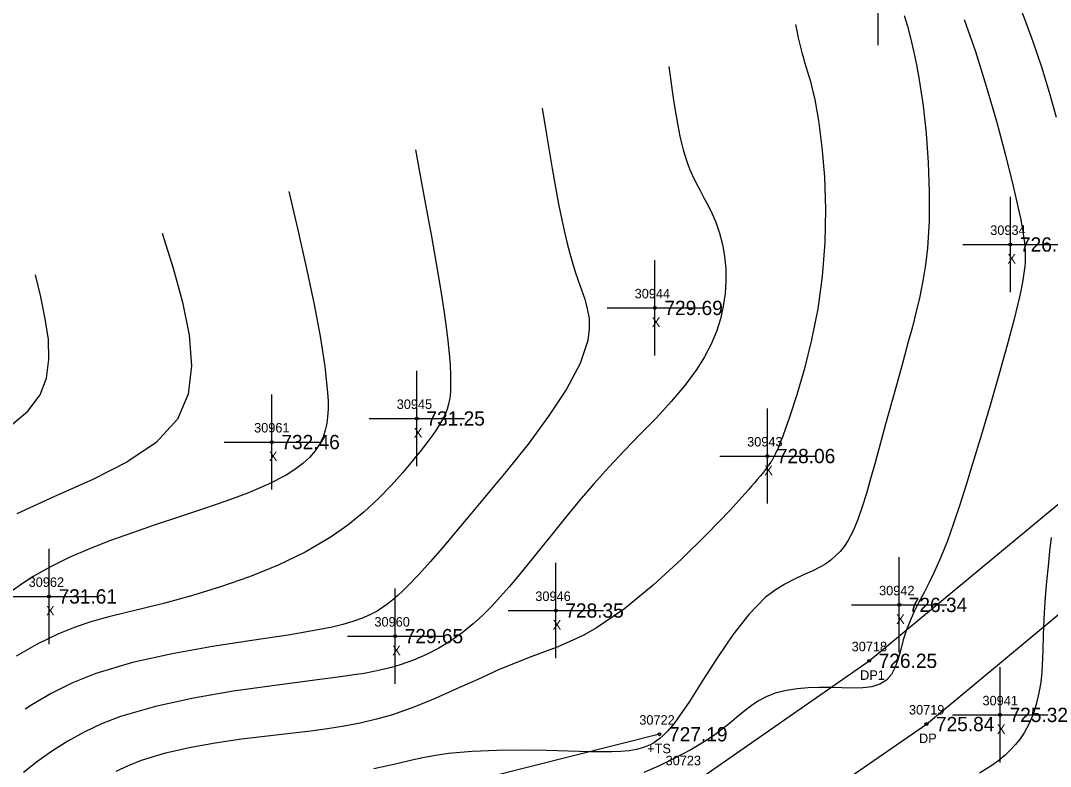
# Model space of a CAD drawing. Extents: x 1376587 to 1378239, y 1000335 to 1003031.
# Drawn here: x 1377267.7 to 1377375.8, y 1002022.7 to 1002101 of the extents above; entities that cross this region are included whole.
import ezdxf

# ---------------------------------------------------------------- set-up
doc = ezdxf.new("R2010")
doc.units = 0
for name, color, linetype in [('RD_DTM_BkLn2', 7, 'Continuous'), ('RD_DTM_BkLn_txCode', 7, 'Continuous'), ('RD_DTM_Major1', 7, 'Continuous'), ('RD_DTM_Minor1', 7, 'Continuous'), ('RD_EX_Driveway', 7, 'Continuous'), ('RD_EX_Driveway_txCode', 7, 'Continuous'), ('RD_EX_Misc', 7, 'Continuous'), ('RD_EX_Misc_txCode', 7, 'Continuous'), ('RD_EX_TX_Driveway_ELEV', 7, 'Continuous'), ('RD_EX_TX_Misc_ELEV', 7, 'Continuous'), ('RD_SMD_Locator', 7, 'Continuous')]:
    doc.layers.add(name, color=color, linetype=linetype)

msp = doc.modelspace()

# ---------------------------------------------------------------- linework, layer by layer
at = {"layer": 'RD_DTM_BkLn2'}
msp.add_lwpolyline([(1377334.81, 1002026.06), (1377284.23, 1002013.34), (1377249.26, 1001988.73), (1377213.66, 1001973.59), (1377188.96, 1002014.33), (1377158.44, 1002070.96), (1377139.05, 1002104.94), (1377113.89, 1002149.48), (1377071.66, 1002218.4), (1377041.9, 1002260.08), (1377023.69, 1002288.09), (1377010.93, 1002302.5), (1376992.73, 1002332.02), (1376976.35, 1002351.56)], dxfattribs=at)
at = {"layer": 'RD_DTM_Major1'}
for points in [[(1377365.79, 1002116.41), (1377367.09, 1002113.97), (1377368.38, 1002111.52), (1377369.64, 1002109.05), (1377370.84, 1002106.56), (1377371.98, 1002104.03), (1377373.04, 1002101.46), (1377374.02, 1002098.8), (1377374.9, 1002096.13), (1377375.71, 1002093.47), (1377376.45, 1002090.85)], [(1377322.49, 1002091.8), (1377322.84, 1002089.66), (1377323.18, 1002087.54), (1377323.53, 1002085.46), (1377323.88, 1002083.46), (1377324.24, 1002081.55), (1377324.61, 1002079.77), (1377324.86, 1002078.64), (1377325.12, 1002077.57), (1377325.38, 1002076.55), (1377325.66, 1002075.56), (1377325.96, 1002074.61), (1377326.27, 1002073.69), (1377326.62, 1002072.71), (1377326.96, 1002071.74), (1377327.23, 1002070.74), (1377327.41, 1002069.7), (1377327.44, 1002068.6), (1377327.3, 1002067.41), (1377326.48, 1002064.98), (1377325.05, 1002062.29), (1377323.17, 1002059.44), (1377321.01, 1002056.53), (1377318.71, 1002053.65), (1377316.44, 1002050.9), (1377314.87, 1002049.02), (1377313.4, 1002047.26), (1377312.02, 1002045.64), (1377310.73, 1002044.16), (1377309.53, 1002042.83), (1377308.42, 1002041.66), (1377307.88, 1002041.12), (1377307.35, 1002040.62), (1377306.83, 1002040.16), (1377306.29, 1002039.74), (1377305.74, 1002039.35), (1377305.17, 1002038.99), (1377304.39, 1002038.58), (1377303.54, 1002038.21), (1377302.6, 1002037.88), (1377301.57, 1002037.58), (1377300.43, 1002037.3), (1377299.16, 1002037.04), (1377295.83, 1002036.47), (1377292.01, 1002035.9), (1377287.88, 1002035.27), (1377283.64, 1002034.51), (1377279.5, 1002033.59), (1377275.65, 1002032.43), (1377273.2, 1002031.45), (1377270.96, 1002030.35), (1377268.9, 1002029.14), (1377268.23, 1002028.7)], [(1377375.92, 1002046.71), (1377375.76, 1002045.27), (1377375.6, 1002043.71), (1377375.45, 1002042.08), (1377375.31, 1002040.44), (1377375.2, 1002038.84), (1377375.12, 1002037.32), (1377375.09, 1002036.46), (1377375.05, 1002034.85), (1377375.03, 1002034.09), (1377374.99, 1002033.34), (1377374.94, 1002032.59), (1377374.83, 1002031.49), (1377374.65, 1002030.39), (1377374.4, 1002029.31), (1377374.06, 1002028.24), (1377373.62, 1002027.2), (1377373.08, 1002026.2), (1377372.66, 1002025.59), (1377372.2, 1002024.99), (1377371.67, 1002024.42), (1377371.09, 1002023.86), (1377370.43, 1002023.31), (1377369.7, 1002022.77), (1377368.41, 1002021.96)]]:
    msp.add_lwpolyline(points, dxfattribs=at)
at = {"layer": 'RD_DTM_Minor1'}
for points in [[(1377360.48, 1002101.51), (1377360.83, 1002100.39), (1377361.16, 1002099.16), (1377361.49, 1002097.81), (1377361.79, 1002096.35), (1377362.08, 1002094.76), (1377362.48, 1002092.05), (1377362.8, 1002089.12), (1377363.02, 1002086.07), (1377363.13, 1002082.99), (1377363.11, 1002079.96), (1377362.93, 1002077.09), (1377362.72, 1002075.33), (1377362.45, 1002073.65), (1377362.13, 1002072.02), (1377361.76, 1002070.43), (1377361.36, 1002068.84), (1377360.93, 1002067.25), (1377360.35, 1002065.12), (1377359.75, 1002062.96), (1377358.55, 1002058.62), (1377357.96, 1002056.5), (1377357.4, 1002054.45), (1377356.96, 1002052.86), (1377356.54, 1002051.34), (1377356.1, 1002049.92), (1377355.63, 1002048.6), (1377355.13, 1002047.41), (1377354.57, 1002046.37), (1377354.18, 1002045.78), (1377353.76, 1002045.25), (1377353.3, 1002044.78), (1377352.81, 1002044.35), (1377352.27, 1002043.96), (1377351.7, 1002043.62), (1377350.85, 1002043.19), (1377349.94, 1002042.78), (1377348.97, 1002042.34), (1377347.97, 1002041.82), (1377346.94, 1002041.19), (1377345.91, 1002040.4), (1377344.18, 1002038.64), (1377342.51, 1002036.49), (1377340.89, 1002034.13), (1377339.37, 1002031.74), (1377337.96, 1002029.51), (1377336.67, 1002027.63), (1377336.41, 1002027.28), (1377336.15, 1002026.96), (1377335.9, 1002026.66), (1377335.65, 1002026.38), (1377335.41, 1002026.13), (1377335.17, 1002025.89), (1377334.84, 1002025.61), (1377334.51, 1002025.36), (1377334.17, 1002025.14), (1377333.83, 1002024.96), (1377333.48, 1002024.8), (1377333.12, 1002024.66), (1377332.4, 1002024.47), (1377331.61, 1002024.33), (1377330.74, 1002024.25), (1377329.78, 1002024.22), (1377328.72, 1002024.21), (1377327.55, 1002024.23), (1377322.94, 1002024.35), (1377320.36, 1002024.39), (1377317.72, 1002024.37), (1377315.13, 1002024.26), (1377312.66, 1002024.03), (1377311.28, 1002023.82), (1377309.95, 1002023.57), (1377308.66, 1002023.3), (1377307.39, 1002023), (1377306.12, 1002022.71), (1377304.82, 1002022.42)], [(1377349.09, 1002100.56), (1377349.26, 1002099.74), (1377349.34, 1002099.32), (1377349.44, 1002098.91), (1377349.54, 1002098.49), (1377349.64, 1002098.06), (1377349.72, 1002097.77), (1377349.8, 1002097.48), (1377349.88, 1002097.17), (1377349.97, 1002096.86), (1377350.07, 1002096.53), (1377350.46, 1002095.25), (1377350.61, 1002094.72), (1377350.76, 1002094.15), (1377350.92, 1002093.53), (1377351.08, 1002092.86), (1377351.51, 1002090.51), (1377351.86, 1002087.71), (1377352.12, 1002084.58), (1377352.23, 1002081.2), (1377352.17, 1002077.68), (1377351.9, 1002074.12), (1377351.42, 1002070.73), (1377350.77, 1002067.48), (1377350.02, 1002064.45), (1377349.24, 1002061.71), (1377348.47, 1002059.36), (1377347.8, 1002057.47), (1377347.68, 1002057.16), (1377347.56, 1002056.86), (1377347.45, 1002056.59), (1377347.35, 1002056.33), (1377347.25, 1002056.1), (1377347.15, 1002055.87), (1377347.07, 1002055.7), (1377347, 1002055.54), (1377346.92, 1002055.39), (1377346.85, 1002055.24), (1377346.77, 1002055.1), (1377346.69, 1002054.96), (1377346.59, 1002054.78), (1377346.54, 1002054.7), (1377346.48, 1002054.61), (1377346.37, 1002054.45), (1377346.29, 1002054.33), (1377346.21, 1002054.21), (1377346.12, 1002054.09), (1377345.93, 1002053.85), (1377345.83, 1002053.72), (1377345.61, 1002053.44), (1377345.37, 1002053.15), (1377345.1, 1002052.83), (1377344.81, 1002052.48), (1377344.48, 1002052.1), (1377344.12, 1002051.69), (1377342.22, 1002049.6), (1377339.83, 1002047.09), (1377337.09, 1002044.39), (1377334.15, 1002041.7), (1377331.14, 1002039.24), (1377328.2, 1002037.23), (1377326.78, 1002036.44), (1377325.41, 1002035.78), (1377324.06, 1002035.21), (1377322.73, 1002034.7), (1377321.41, 1002034.21), (1377320.07, 1002033.71), (1377317.92, 1002032.81), (1377315.73, 1002031.82), (1377313.5, 1002030.81), (1377311.26, 1002029.81), (1377309.01, 1002028.9), (1377306.77, 1002028.11), (1377305.09, 1002027.63), (1377303.4, 1002027.23), (1377301.7, 1002026.91), (1377299.97, 1002026.64), (1377298.19, 1002026.4), (1377296.35, 1002026.18), (1377293.67, 1002025.87), (1377290.92, 1002025.54), (1377288.15, 1002025.14), (1377285.43, 1002024.65), (1377282.82, 1002024.05), (1377280.4, 1002023.3), (1377279.03, 1002022.75), (1377277.72, 1002022.14)], [(1377366.81, 1002101.09), (1377367.99, 1002097.73), (1377369.12, 1002094.11), (1377370.18, 1002090.43), (1377371.13, 1002086.86), (1377371.94, 1002083.6), (1377372.57, 1002080.84), (1377372.7, 1002080.23), (1377372.81, 1002079.65), (1377372.92, 1002079.12), (1377373, 1002078.61), (1377373.07, 1002078.14), (1377373.13, 1002077.69), (1377373.17, 1002077.25), (1377373.2, 1002076.83), (1377373.21, 1002076.42), (1377373.21, 1002076.01), (1377373.19, 1002075.59), (1377373.16, 1002075.17), (1377373.11, 1002074.71), (1377373.04, 1002074.23), (1377372.96, 1002073.73), (1377372.86, 1002073.19), (1377372.74, 1002072.62), (1377372.61, 1002072), (1377372.04, 1002069.65), (1377371.31, 1002066.91), (1377370.48, 1002063.9), (1377369.56, 1002060.73), (1377368.62, 1002057.54), (1377367.68, 1002054.44), (1377367, 1002052.24), (1377366.34, 1002050.16), (1377365.68, 1002048.2), (1377365.03, 1002046.37), (1377364.35, 1002044.66), (1377363.66, 1002043.08), (1377363.12, 1002041.98), (1377362.58, 1002040.93), (1377362.05, 1002039.92), (1377361.56, 1002038.95), (1377361.11, 1002037.98), (1377360.73, 1002037.01), (1377360.4, 1002035.97), (1377360.13, 1002034.95), (1377359.86, 1002033.97), (1377359.55, 1002033.09), (1377359.16, 1002032.33), (1377358.65, 1002031.73), (1377357.95, 1002031.3), (1377357.11, 1002031.05), (1377356.14, 1002030.93), (1377355.08, 1002030.9), (1377353.95, 1002030.92), (1377352.78, 1002030.96), (1377351.6, 1002030.96), (1377350.42, 1002030.93), (1377349.26, 1002030.83), (1377348.14, 1002030.66), (1377347.07, 1002030.39), (1377346.06, 1002030.01), (1377345.21, 1002029.57), (1377344.42, 1002029.04), (1377343.66, 1002028.45), (1377342.91, 1002027.83), (1377342.17, 1002027.2), (1377341.4, 1002026.58), (1377340.63, 1002026.01), (1377339.83, 1002025.47), (1377338.98, 1002024.94), (1377338.09, 1002024.43), (1377337.15, 1002023.92), (1377336.15, 1002023.42), (1377334.71, 1002022.72), (1377333.16, 1002022.03)], [(1377335.79, 1002096.18), (1377335.96, 1002094.9), (1377336.14, 1002093.62), (1377336.33, 1002092.37), (1377336.52, 1002091.15), (1377336.73, 1002089.97), (1377336.96, 1002088.85), (1377337.12, 1002088.12), (1377337.3, 1002087.42), (1377337.5, 1002086.74), (1377337.72, 1002086.08), (1377337.96, 1002085.43), (1377338.23, 1002084.8), (1377338.61, 1002084), (1377339.03, 1002083.2), (1377339.47, 1002082.39), (1377339.91, 1002081.56), (1377340.33, 1002080.71), (1377340.71, 1002079.81), (1377341.1, 1002078.68), (1377341.41, 1002077.48), (1377341.63, 1002076.24), (1377341.76, 1002074.96), (1377341.79, 1002073.65), (1377341.71, 1002072.33), (1377341.51, 1002071.01), (1377341.21, 1002069.68), (1377340.78, 1002068.35), (1377340.23, 1002067.02), (1377339.55, 1002065.7), (1377338.74, 1002064.39), (1377337.48, 1002062.69), (1377336.05, 1002060.99), (1377334.48, 1002059.29), (1377332.83, 1002057.59), (1377331.14, 1002055.86), (1377329.48, 1002054.1), (1377327.9, 1002052.35), (1377326.39, 1002050.58), (1377324.93, 1002048.82), (1377323.53, 1002047.08), (1377322.18, 1002045.4), (1377320.89, 1002043.79), (1377319.94, 1002042.63), (1377319.01, 1002041.52), (1377318.09, 1002040.47), (1377317.16, 1002039.47), (1377316.21, 1002038.53), (1377315.23, 1002037.65), (1377314.09, 1002036.72), (1377312.89, 1002035.88), (1377311.65, 1002035.11), (1377310.34, 1002034.42), (1377308.99, 1002033.83), (1377307.58, 1002033.33), (1377306.69, 1002033.07), (1377305.77, 1002032.84), (1377304.81, 1002032.64), (1377303.8, 1002032.45), (1377302.72, 1002032.28), (1377301.57, 1002032.11), (1377298.09, 1002031.65), (1377294.19, 1002031.15), (1377290.06, 1002030.57), (1377285.89, 1002029.86), (1377281.89, 1002028.99), (1377278.24, 1002027.92), (1377276.24, 1002027.14), (1377274.4, 1002026.28), (1377272.71, 1002025.34), (1377271.1, 1002024.31), (1377269.56, 1002023.22), (1377268.04, 1002022.05)], [(1377309.19, 1002087.42), (1377309.77, 1002084.34), (1377310.33, 1002081.3), (1377310.87, 1002078.33), (1377311.36, 1002075.49), (1377311.81, 1002072.81), (1377312.19, 1002070.33), (1377312.4, 1002068.79), (1377312.58, 1002067.36), (1377312.72, 1002066.04), (1377312.82, 1002064.84), (1377312.87, 1002063.74), (1377312.88, 1002062.75), (1377312.88, 1002062.38), (1377312.86, 1002062.03), (1377312.83, 1002061.69), (1377312.79, 1002061.36), (1377312.74, 1002061.04), (1377312.67, 1002060.73), (1377312.51, 1002060.18), (1377312.3, 1002059.64), (1377312.04, 1002059.1), (1377311.73, 1002058.57), (1377311.39, 1002058.04), (1377311, 1002057.49), (1377310.7, 1002057.07), (1377310.38, 1002056.65), (1377310.04, 1002056.2), (1377309.67, 1002055.74), (1377309.28, 1002055.26), (1377308.87, 1002054.76), (1377307.83, 1002053.52), (1377306.64, 1002052.19), (1377305.3, 1002050.8), (1377303.79, 1002049.4), (1377302.1, 1002048.02), (1377300.24, 1002046.7), (1377297.62, 1002045.17), (1377294.77, 1002043.8), (1377291.77, 1002042.59), (1377288.72, 1002041.52), (1377285.68, 1002040.59), (1377282.74, 1002039.8), (1377280.76, 1002039.31), (1377278.85, 1002038.85), (1377277.01, 1002038.39), (1377275.21, 1002037.88), (1377273.45, 1002037.3), (1377271.7, 1002036.6), (1377269.47, 1002035.51), (1377267.27, 1002034.24)], [(1377295.9, 1002083.05), (1377296.83, 1002079.03), (1377297.71, 1002075.1), (1377298.51, 1002071.34), (1377299.19, 1002067.84), (1377299.69, 1002064.67), (1377299.97, 1002061.93), (1377300.01, 1002061.02), (1377300.01, 1002060.18), (1377299.97, 1002059.4), (1377299.87, 1002058.67), (1377299.72, 1002057.98), (1377299.52, 1002057.34), (1377299.14, 1002056.55), (1377298.66, 1002055.82), (1377298.07, 1002055.12), (1377297.36, 1002054.47), (1377296.54, 1002053.86), (1377295.6, 1002053.26), (1377293.77, 1002052.32), (1377291.67, 1002051.42), (1377289.37, 1002050.55), (1377286.93, 1002049.71), (1377284.41, 1002048.87), (1377281.88, 1002048.03), (1377279.5, 1002047.22), (1377277.19, 1002046.39), (1377274.96, 1002045.52), (1377272.85, 1002044.61), (1377270.88, 1002043.65), (1377269.06, 1002042.62), (1377267.92, 1002041.89), (1377266.84, 1002041.12)], [(1377282.6, 1002078.67), (1377283.74, 1002075.01), (1377284.74, 1002071.42), (1377285.43, 1002067.97), (1377285.68, 1002064.73), (1377285.32, 1002061.77), (1377284.21, 1002059.15), (1377281.98, 1002056.7), (1377278.9, 1002054.62), (1377275.25, 1002052.77), (1377271.31, 1002051.02), (1377267.35, 1002049.21)], [(1377266.7, 1002058.48), (1377268.48, 1002059.98), (1377269.78, 1002061.7), (1377270.45, 1002063.45), (1377270.71, 1002065.39), (1377270.65, 1002067.49), (1377270.33, 1002069.69), (1377269.86, 1002071.97), (1377269.3, 1002074.29)]]:
    msp.add_lwpolyline(points, dxfattribs=at)
at = {"layer": 'RD_EX_Driveway'}
for points in [[(1377310.88, 1002003.15), (1377320.2, 1002008.28), (1377356.82, 1002033.77), (1377381.35, 1002054.11), (1377412.92, 1002083.13), (1377439.64, 1002117.24), (1377447.56, 1002139.37), (1377452.36, 1002175.86)], [(1377315.4, 1001995.58), (1377324.15, 1002000.4), (1377362.83, 1002027.13), (1377389.59, 1002049.33), (1377418.68, 1002076.39), (1377446.45, 1002108.36), (1377458.91, 1002145.11), (1377463.5, 1002163.06)]]:
    msp.add_lwpolyline(points, dxfattribs=at)
at = {"layer": 'RD_EX_Misc'}
for p, q in [((1377357.77, 1002098.42), (1377357.77, 1002108.42)), ((1377371.65, 1002072.48), (1377371.65, 1002082.48)), ((1377366.65, 1002077.48), (1377376.65, 1002077.48)), ((1377334.32, 1002065.82), (1377334.32, 1002075.82)), ((1377329.32, 1002070.82), (1377339.32, 1002070.82)), ((1377309.34, 1002054.21), (1377309.34, 1002064.21)), ((1377294.11, 1002051.74), (1377294.11, 1002061.74)), ((1377346.13, 1002050.27), (1377346.13, 1002060.27)), ((1377304.34, 1002059.21), (1377314.34, 1002059.21)), ((1377289.11, 1002056.74), (1377299.11, 1002056.74)), ((1377341.13, 1002055.27), (1377351.13, 1002055.27)), ((1377270.72, 1002035.53), (1377270.72, 1002045.53)), ((1377359.98, 1002034.64), (1377359.98, 1002044.64)), ((1377323.92, 1002034.05), (1377323.92, 1002044.05)), ((1377307.06, 1002031.36), (1377307.06, 1002041.36)), ((1377265.72, 1002040.53), (1377275.72, 1002040.53)), ((1377318.92, 1002039.05), (1377328.92, 1002039.05)), ((1377354.98, 1002039.64), (1377364.98, 1002039.64)), ((1377302.06, 1002036.36), (1377312.06, 1002036.36)), ((1377370.56, 1002023.09), (1377370.56, 1002033.09)), ((1377365.56, 1002028.09), (1377375.56, 1002028.09))]:
    msp.add_line(p, q, dxfattribs=at)
at = {"layer": 'RD_SMD_Locator'}
for centre in [(1377371.65, 1002077.48), (1377334.32, 1002070.82), (1377309.34, 1002059.21), (1377294.11, 1002056.74), (1377346.13, 1002055.27), (1377270.72, 1002040.53), (1377323.92, 1002039.05), (1377359.98, 1002039.64), (1377307.06, 1002036.36), (1377356.82, 1002033.77), (1377370.56, 1002028.09), (1377362.83, 1002027.13), (1377334.81, 1002026.06)]:
    msp.add_circle(centre, 0.15, dxfattribs=at)

# ---------------------------------------------------------------- texts
at = {"layer": 'RD_DTM_BkLn_txCode'}
for s, p in [('30722', (1377332.69, 1002027.06)), ('+TS', (1377333.52, 1002024.06)), ('30723', (1377335.45, 1002022.8))]:
    msp.add_text(s, height=1, dxfattribs=at).set_placement(p)
at = {"layer": 'RD_EX_Driveway_txCode'}
for s, p in [('30718', (1377354.98, 1002034.77)), ('DP1', (1377355.87, 1002031.77)), ('30719', (1377361, 1002028.13)), ('DP', (1377362.05, 1002025.13))]:
    msp.add_text(s, height=1, dxfattribs=at).set_placement(p)
at = {"layer": 'RD_EX_Misc_txCode'}
for s, p in [('30934', (1377369.53, 1002078.48)), ('X', (1377371.34, 1002075.48)), ('30944', (1377332.2, 1002071.82)), ('X', (1377334, 1002068.82)), ('30945', (1377307.22, 1002060.21)), ('30961', (1377292.25, 1002057.74)), ('X', (1377309.02, 1002057.21)), ('30943', (1377344.01, 1002056.27)), ('X', (1377293.8, 1002054.74)), ('X', (1377345.81, 1002053.26)), ('30962', (1377268.58, 1002041.53)), ('30946', (1377321.77, 1002040.05)), ('30942', (1377357.86, 1002040.64)), ('X', (1377270.41, 1002038.53)), ('30960', (1377304.88, 1002037.36)), ('X', (1377323.6, 1002037.05)), ('X', (1377359.66, 1002037.64)), ('X', (1377306.75, 1002034.36)), ('30941', (1377368.72, 1002029.09)), ('X', (1377370.24, 1002026.09))]:
    msp.add_text(s, height=1, dxfattribs=at).set_placement(p)
at = {"layer": 'RD_EX_TX_Driveway_ELEV'}
for s, p in [('726.25', (1377357.82, 1002033.02)), ('725.84', (1377363.83, 1002026.38))]:
    msp.add_text(s, height=1.5, dxfattribs=at).set_placement(p)
at = {"layer": 'RD_EX_TX_Misc_ELEV'}
for s, p in [('726.22', (1377372.65, 1002076.73)), ('729.69', (1377335.32, 1002070.07)), ('731.25', (1377310.34, 1002058.46)), ('732.46', (1377295.11, 1002055.99)), ('728.06', (1377347.13, 1002054.52)), ('731.61', (1377271.72, 1002039.78)), ('726.34', (1377360.98, 1002038.89)), ('728.35', (1377324.92, 1002038.3)), ('729.65', (1377308.06, 1002035.61)), ('725.32', (1377371.56, 1002027.34)), ('727.19', (1377335.81, 1002025.31))]:
    msp.add_text(s, height=1.5, dxfattribs=at).set_placement(p)

doc.saveas('drawing.dxf')
